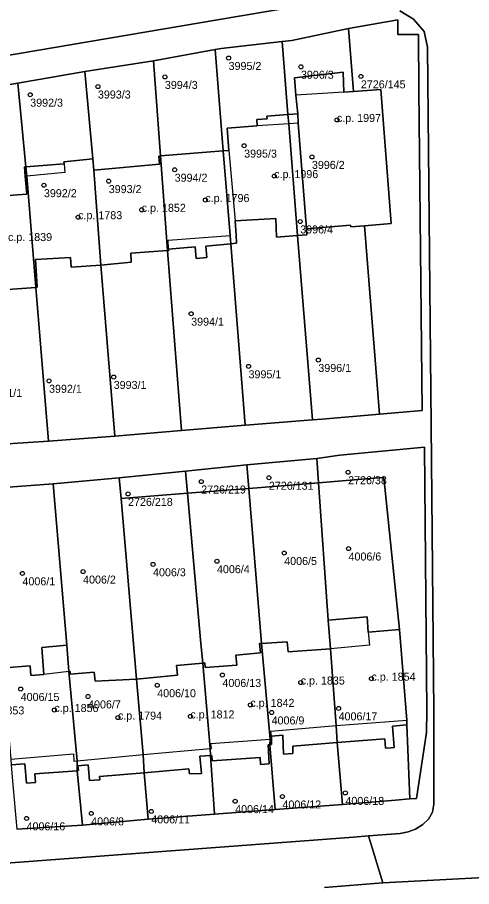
# Model space of a CAD drawing. Extents: x -878211 to -870363, y -1058464 to -1052522.
# Drawn here: x -873149.4 to -873092.7, y -1055794.2 to -1055685.7 of the extents above; entities that cross this region are included whole.
import ezdxf

# ---------------------------------------------------------------- set-up
doc = ezdxf.new("R2010")
doc.units = 0
for name, color, linetype in [('Definiční body', 7, 'Continuous'), ('Polygon budovy', 7, 'Continuous'), ('Polygon parcely', 7, 'Continuous')]:
    doc.layers.add(name, color=color, linetype=linetype)

msp = doc.modelspace()

# ---------------------------------------------------------------- linework, layer by layer
at = {"layer": 'Definiční body'}
for centre in [(-873122.99, -1055690.74994), (-873113.96, -1055691.84994), (-873106.48, -1055693.04994), (-873130.94, -1055693.11994), (-873139.3, -1055694.31994), (-873147.75, -1055695.33994), (-873109.47, -1055698.48994), (-873121.05, -1055701.69994), (-873112.59, -1055703.10994), (-873129.72, -1055704.70994), (-873117.3, -1055705.49994), (-873146.04, -1055706.63994), (-873137.95, -1055706.12994), (-873125.89, -1055708.48994), (-873133.83, -1055709.70994), (-873141.77, -1055710.62994), (-873114.05, -1055711.16994), (-873127.66, -1055722.68994), (-873111.79, -1055728.46994), (-873120.5, -1055729.25994), (-873137.33, -1055730.58994), (-873145.4, -1055731.06994), (-873108.07, -1055742.48994), (-873126.41, -1055743.64994), (-873117.96, -1055743.17994), (-873135.54, -1055745.19994), (-873116.05, -1055752.57994), (-873108.02, -1055752.01994), (-873124.44, -1055753.59994), (-873141.15, -1055754.89994), (-873132.42, -1055753.98994), (-873148.72, -1055755.11994), (-873123.76, -1055767.80994), (-873113.99, -1055768.74994), (-873105.16, -1055768.26994), (-873148.94, -1055769.55994), (-873131.9, -1055769.08994), (-873140.53, -1055770.48994), (-873144.73, -1055772.17994), (-873120.27, -1055771.53994), (-873109.26, -1055771.97994), (-873136.8, -1055773.12994), (-873127.76, -1055772.97994), (-873117.62, -1055772.48994), (-873116.27, -1055782.98994), (-873108.41, -1055782.53994), (-873122.17, -1055783.56994), (-873140.14, -1055785.09994), (-873132.64, -1055784.84994), (-873148.21, -1055785.71994)]:
    msp.add_circle(centre, 0.25, dxfattribs=at)
at = {"layer": 'Polygon budovy'}
for points in [[(-873114.6, -1055695.41), (-873114.36, -1055697.71), (-873114.3, -1055698.9), (-873113.27, -1055712.08), (-873107.76, -1055711.64), (-873107.74, -1055711.84), (-873106.04, -1055711.69), (-873102.72, -1055711.4), (-873103.97, -1055694.68), (-873107.38, -1055694.92), (-873108.59, -1055695)], [(-873123.16, -1055699.49), (-873122.94, -1055702.3), (-873122.17, -1055711.09), (-873117.1, -1055710.81), (-873117.01, -1055713.13), (-873114.37, -1055712.92), (-873113.21, -1055712.83), (-873113.27, -1055712.08), (-873114.3, -1055698.9), (-873115.48, -1055698.98), (-873119.42, -1055699.24)], [(-873131.49, -1055702.98), (-873130.63, -1055714.78), (-873130.46, -1055714.77), (-873130.47, -1055714.62), (-873130.52, -1055713.49), (-873122.81, -1055712.93), (-873123.65, -1055702.36)], [(-873139.95, -1055703.36), (-873143.55, -1055703.71), (-873143.53, -1055703.95), (-873143.44, -1055705.06), (-873148.19, -1055705.49), (-873147.06, -1055719.39), (-873146.89, -1055719.38), (-873147.1, -1055715.93), (-873142.71, -1055715.66), (-873142.64, -1055716.85), (-873138.93, -1055716.61), (-873139.83, -1055704.74)], [(-873139.83, -1055704.74), (-873138.93, -1055716.61), (-873135.13, -1055716.25), (-873135.2, -1055715.13), (-873130.63, -1055714.78), (-873131.49, -1055702.98), (-873131.69, -1055702.99), (-873131.62, -1055704)], [(-873155.71, -1055708.11), (-873154.75, -1055720.64), (-873154.58, -1055720.63), (-873154.69, -1055718.66), (-873150.64, -1055718.41), (-873150.56, -1055719.67), (-873147.06, -1055719.39), (-873148.19, -1055705.49), (-873148.36, -1055705.5), (-873148.18, -1055707.75), (-873151.04, -1055707.98), (-873151.06, -1055707.77), (-873152.56, -1055707.88)], [(-873105.41, -1055764.1), (-873110.29, -1055764.55), (-873109.56, -1055774.12), (-873100.73, -1055773.46), (-873101.67, -1055762.12), (-873105.55, -1055762.44)], [(-873125.14, -1055776.98), (-873125.19, -1055776.36), (-873117.82, -1055775.84), (-873118.89, -1055763.87), (-873119.12, -1055763.89), (-873119.01, -1055765.03), (-873122.1, -1055765.33), (-873121.98, -1055766.56), (-873125.92, -1055766.87), (-873125.97, -1055766.29), (-873126.22, -1055766.31), (-873125.28, -1055776.99)], [(-873118.89, -1055763.87), (-873117.82, -1055775.84), (-873117.83, -1055776.51), (-873117.64, -1055776.5), (-873117.65, -1055775.43), (-873117.7, -1055774.82), (-873109.56, -1055774.12), (-873110.29, -1055764.55), (-873115.57, -1055764.92), (-873115.68, -1055763.67)], [(-873151.31, -1055765.57), (-873150.16, -1055778.33), (-873142.36, -1055777.64), (-873142.29, -1055778.58), (-873141.89, -1055778.54), (-873142.91, -1055767.38), (-873146.03, -1055767.74), (-873147.66, -1055767.87), (-873147.76, -1055766.66), (-873150.95, -1055766.92), (-873151.06, -1055765.56)], [(-873129.37, -1055767.84), (-873134.49, -1055768.31), (-873133.67, -1055777.75), (-873125.28, -1055776.99), (-873126.22, -1055766.31), (-873129.48, -1055766.6)], [(-873142.91, -1055767.38), (-873141.89, -1055778.54), (-873133.67, -1055777.75), (-873134.49, -1055768.31), (-873139.66, -1055768.58), (-873139.76, -1055767.45), (-873142.77, -1055767.69), (-873142.78, -1055767.36)]]:
    msp.add_lwpolyline(points, close=True, dxfattribs=at)
at = {"layer": 'Polygon parcely'}
for points in [[(-873191.15, -1055697.24), (-873162.92, -1055692.51), (-873124.39, -1055686), (-873111.3, -1055683.77), (-873109.31, -1055683.5), (-873107.33, -1055683.47), (-873107, -1055683.51), (-873108.17, -1055677.19), (-873125.36, -1055680.09), (-873163.22, -1055686.48), (-873192.03, -1055691.42), (-873223.69, -1055696.82), (-873248.78, -1055699.54), (-873251.82, -1055699.56), (-873255.83, -1055699.4), (-873258.84, -1055698.81), (-873259.75, -1055698.26), (-873260.42, -1055696.97), (-873260.63, -1055694.89), (-873265.89, -1055694.43), (-873266.54, -1055695.84)], [(-873111.3, -1055683.77), (-873124.39, -1055686), (-873162.92, -1055692.51), (-873191.15, -1055697.24), (-873222.06, -1055702.42), (-873243.15, -1055705.2)], [(-873196.76, -1055794.69), (-873149.05, -1055791.17), (-873107.38, -1055788.06), (-873105.52, -1055787.88), (-873101.59, -1055787.6), (-873100.56, -1055787.4), (-873099.68, -1055787.06), (-873098.73, -1055786.49), (-873098.02, -1055785.8), (-873097.54, -1055784.93), (-873097.37, -1055783.94), (-873097.39, -1055772.35), (-873097.7, -1055736.59), (-873098.17, -1055689.41), (-873098.6, -1055687.45), (-873099.9, -1055685.9), (-873101.62, -1055684.87)], [(-873101.62, -1055684.87), (-873099.9, -1055685.9), (-873098.6, -1055687.45), (-873098.17, -1055689.41), (-873097.7, -1055736.59), (-873097.39, -1055772.35), (-873097.37, -1055783.94), (-873097.54, -1055784.93), (-873098.02, -1055785.8), (-873098.73, -1055786.49), (-873099.68, -1055787.06), (-873100.56, -1055787.4), (-873101.59, -1055787.6), (-873105.52, -1055787.88), (-873103.73, -1055793.78)], [(-873156.61, -1055695.08), (-873149.29, -1055693.87), (-873140.93, -1055692.42), (-873132.37, -1055691.1), (-873124.65, -1055689.7), (-873123.93, -1055689.57), (-873116.3, -1055688.7), (-873115.09, -1055688.56), (-873108.01, -1055687.08), (-873101.87, -1055685.99), (-873101.86, -1055687.8), (-873099.3, -1055687.8), (-873099.23, -1055694.68), (-873098.83, -1055734.77), (-873104.15, -1055735.23), (-873111.31, -1055735.86), (-873112.53, -1055735.95), (-873120.35, -1055736.55), (-873120.94, -1055736.6), (-873128.88, -1055737.25), (-873137.18, -1055737.98), (-873145.48, -1055738.6), (-873153.12, -1055739.11)], [(-873151.61, -1055744.44), (-873144.88, -1055743.94), (-873136.63, -1055743.18), (-873128.38, -1055742.34), (-873120.7, -1055741.55), (-873111.96, -1055740.75), (-873109.11, -1055740.37), (-873098.54, -1055739.34), (-873098.24, -1055772.32), (-873098.27, -1055775), (-873099.53, -1055783.21), (-873100.36, -1055783.28), (-873102.16, -1055783.43), (-873108.76, -1055783.97), (-873117.18, -1055784.61), (-873124.74, -1055785.19), (-873133.02, -1055785.81), (-873141.24, -1055786.54), (-873149.41, -1055787.07)], [(-873111.01, -1055794.33), (-873103.73, -1055793.78), (-873105.52, -1055787.88), (-873107.38, -1055788.06), (-873149.05, -1055791.17), (-873196.76, -1055794.69)], [(-873081.27, -1055795.85), (-873081.59, -1055792.58), (-873103.73, -1055793.78), (-873111.01, -1055794.33)], [(-873103.73, -1055793.78), (-873081.59, -1055792.58), (-873081.27, -1055795.85)]]:
    msp.add_lwpolyline(points, dxfattribs=at)
for points in [[(-873102.72, -1055711.4), (-873106.04, -1055711.69), (-873104.15, -1055735.23), (-873098.83, -1055734.77), (-873099.23, -1055694.68), (-873099.3, -1055687.8), (-873101.86, -1055687.8), (-873101.87, -1055685.99), (-873108.01, -1055687.08), (-873107.38, -1055694.92), (-873103.97, -1055694.68)], [(-873114.36, -1055697.71), (-873114.6, -1055695.41), (-873114.76, -1055693.22), (-873108.71, -1055692.53), (-873108.59, -1055695), (-873107.38, -1055694.92), (-873108.01, -1055687.08), (-873115.09, -1055688.56), (-873116.3, -1055688.7), (-873115.58, -1055697.81)], [(-873119.46, -1055698.44), (-873118.17, -1055698.33), (-873118.2, -1055698.01), (-873115.58, -1055697.81), (-873116.3, -1055688.7), (-873123.93, -1055689.57), (-873124.65, -1055689.7), (-873123.65, -1055702.36), (-873122.94, -1055702.3), (-873123.16, -1055699.49), (-873119.42, -1055699.24)], [(-873123.65, -1055702.36), (-873124.65, -1055689.7), (-873132.37, -1055691.1), (-873131.49, -1055702.98)], [(-873132.37, -1055691.1), (-873140.93, -1055692.42), (-873139.95, -1055703.36), (-873139.83, -1055704.74), (-873131.62, -1055704), (-873131.69, -1055702.99), (-873131.49, -1055702.98)], [(-873139.95, -1055703.36), (-873140.93, -1055692.42), (-873149.29, -1055693.87), (-873148.3, -1055704.35), (-873143.53, -1055703.95), (-873143.55, -1055703.71)], [(-873108.59, -1055695), (-873108.71, -1055692.53), (-873114.76, -1055693.22), (-873114.6, -1055695.41), (-873114.36, -1055697.71), (-873114.3, -1055698.9), (-873113.27, -1055712.08), (-873107.76, -1055711.64), (-873107.74, -1055711.84), (-873106.04, -1055711.69), (-873102.72, -1055711.4), (-873103.97, -1055694.68), (-873107.38, -1055694.92)], [(-873149.29, -1055693.87), (-873156.61, -1055695.08), (-873155.71, -1055708.11), (-873152.56, -1055707.88), (-873151.06, -1055707.77), (-873151.04, -1055707.98), (-873148.18, -1055707.75), (-873148.36, -1055705.5), (-873148.45, -1055704.36), (-873148.3, -1055704.35)], [(-873115.48, -1055698.98), (-873115.58, -1055697.81), (-873118.2, -1055698.01), (-873118.17, -1055698.33), (-873119.46, -1055698.44), (-873119.42, -1055699.24), (-873123.16, -1055699.49), (-873122.94, -1055702.3), (-873123.65, -1055702.36), (-873122.81, -1055712.93), (-873122.73, -1055713.95), (-873122, -1055713.88), (-873122.06, -1055712.88), (-873122.17, -1055711.09), (-873117.1, -1055710.81), (-873117.01, -1055713.13), (-873114.37, -1055712.92)], [(-873115.58, -1055697.81), (-873115.48, -1055698.98), (-873114.37, -1055712.92), (-873113.21, -1055712.83), (-873113.27, -1055712.08), (-873114.3, -1055698.9), (-873114.36, -1055697.71)], [(-873123.65, -1055702.36), (-873131.49, -1055702.98), (-873130.63, -1055714.78), (-873130.46, -1055714.77), (-873130.47, -1055714.62), (-873127.15, -1055714.34), (-873127.05, -1055715.79), (-873125.71, -1055715.66), (-873125.83, -1055714.23), (-873122.73, -1055713.95), (-873122.81, -1055712.93)], [(-873138.93, -1055716.61), (-873139.83, -1055704.74), (-873139.95, -1055703.36), (-873143.55, -1055703.71), (-873143.53, -1055703.95), (-873148.3, -1055704.35), (-873148.19, -1055705.49), (-873147.06, -1055719.39), (-873146.89, -1055719.38), (-873147.1, -1055715.93), (-873142.71, -1055715.66), (-873142.64, -1055716.85)], [(-873131.62, -1055704), (-873139.83, -1055704.74), (-873138.93, -1055716.61), (-873135.13, -1055716.25), (-873135.2, -1055715.13), (-873130.63, -1055714.78), (-873131.49, -1055702.98), (-873131.69, -1055702.99)], [(-873148.18, -1055707.75), (-873151.04, -1055707.98), (-873151.06, -1055707.77), (-873152.56, -1055707.88), (-873155.71, -1055708.11), (-873154.75, -1055720.64), (-873154.58, -1055720.63), (-873154.69, -1055718.66), (-873150.64, -1055718.41), (-873150.56, -1055719.67), (-873147.06, -1055719.39), (-873148.19, -1055705.49), (-873148.3, -1055704.35), (-873148.45, -1055704.36), (-873148.36, -1055705.5)], [(-873117.1, -1055710.81), (-873122.17, -1055711.09), (-873122.06, -1055712.88), (-873122, -1055713.88), (-873122.73, -1055713.95), (-873120.94, -1055736.6), (-873120.35, -1055736.55), (-873112.53, -1055735.95), (-873114.37, -1055712.92), (-873117.01, -1055713.13)], [(-873113.27, -1055712.08), (-873113.21, -1055712.83), (-873114.37, -1055712.92), (-873112.53, -1055735.95), (-873111.31, -1055735.86), (-873104.15, -1055735.23), (-873106.04, -1055711.69), (-873107.74, -1055711.84), (-873107.76, -1055711.64)], [(-873127.05, -1055715.79), (-873127.15, -1055714.34), (-873130.47, -1055714.62), (-873130.46, -1055714.77), (-873130.63, -1055714.78), (-873128.88, -1055737.25), (-873120.94, -1055736.6), (-873122.73, -1055713.95), (-873125.83, -1055714.23), (-873125.71, -1055715.66)], [(-873135.13, -1055716.25), (-873138.93, -1055716.61), (-873137.18, -1055737.98), (-873128.88, -1055737.25), (-873130.63, -1055714.78), (-873135.2, -1055715.13)], [(-873138.93, -1055716.61), (-873142.64, -1055716.85), (-873142.71, -1055715.66), (-873147.1, -1055715.93), (-873146.89, -1055719.38), (-873147.06, -1055719.39), (-873145.48, -1055738.6), (-873137.18, -1055737.98)], [(-873150.64, -1055718.41), (-873154.69, -1055718.66), (-873154.58, -1055720.63), (-873154.75, -1055720.64), (-873153.12, -1055739.11), (-873145.48, -1055738.6), (-873147.06, -1055719.39), (-873150.56, -1055719.67)], [(-873111.75, -1055743.79), (-873105.35, -1055743.28), (-873103.6, -1055743.14), (-873101.67, -1055762.12), (-873100.73, -1055773.46), (-873100.73, -1055774.04), (-873100.36, -1055783.28), (-873099.53, -1055783.21), (-873098.27, -1055775), (-873098.24, -1055772.32), (-873098.54, -1055739.34), (-873109.11, -1055740.37), (-873111.96, -1055740.75)], [(-873120.7, -1055741.55), (-873128.38, -1055742.34), (-873128.13, -1055745.11), (-873120.46, -1055744.5)], [(-873120.7, -1055741.55), (-873120.46, -1055744.5), (-873111.75, -1055743.79), (-873111.96, -1055740.75)], [(-873128.38, -1055742.34), (-873136.63, -1055743.18), (-873136.41, -1055745.76), (-873128.13, -1055745.11)], [(-873142.78, -1055767.36), (-873142.77, -1055767.69), (-873139.76, -1055767.45), (-873139.66, -1055768.58), (-873134.49, -1055768.31), (-873136.41, -1055745.76), (-873136.63, -1055743.18), (-873144.88, -1055743.94), (-873143.19, -1055764.1), (-873142.91, -1055767.38)], [(-873115.57, -1055764.92), (-873110.29, -1055764.55), (-873110.55, -1055760.94), (-873111.75, -1055743.79), (-873120.46, -1055744.5), (-873118.89, -1055763.87), (-873115.68, -1055763.67)], [(-873105.55, -1055762.44), (-873101.67, -1055762.12), (-873103.6, -1055743.14), (-873105.35, -1055743.28), (-873111.75, -1055743.79), (-873110.55, -1055760.94), (-873105.68, -1055760.53)], [(-873147.66, -1055767.87), (-873146.03, -1055767.74), (-873146.3, -1055764.39), (-873143.19, -1055764.1), (-873144.88, -1055743.94), (-873151.61, -1055744.44), (-873151.34, -1055747.16), (-873152.89, -1055747.26), (-873151.31, -1055765.57), (-873151.06, -1055765.56), (-873150.95, -1055766.92), (-873147.76, -1055766.66)], [(-873118.89, -1055763.87), (-873120.46, -1055744.5), (-873128.13, -1055745.11), (-873126.44, -1055763.87), (-873126.22, -1055766.31), (-873125.97, -1055766.29), (-873125.92, -1055766.87), (-873121.98, -1055766.56), (-873122.1, -1055765.33), (-873119.01, -1055765.03), (-873119.12, -1055763.89)], [(-873136.41, -1055745.76), (-873134.49, -1055768.31), (-873129.37, -1055767.84), (-873129.48, -1055766.6), (-873126.22, -1055766.31), (-873126.44, -1055763.87), (-873128.13, -1055745.11)], [(-873103.4, -1055776.95), (-873102.68, -1055776.9), (-873102.33, -1055776.87), (-873102.52, -1055774.2), (-873100.73, -1055774.04), (-873100.73, -1055773.46), (-873101.67, -1055762.12), (-873105.55, -1055762.44), (-873105.68, -1055760.53), (-873110.55, -1055760.94), (-873110.29, -1055764.55), (-873109.56, -1055774.12), (-873109.44, -1055776.23), (-873103.47, -1055775.76)], [(-873147.09, -1055781.22), (-873147.17, -1055780.17), (-873141.89, -1055779.76), (-873141.89, -1055778.54), (-873142.91, -1055767.38), (-873143.19, -1055764.1), (-873146.3, -1055764.39), (-873146.03, -1055767.74), (-873147.66, -1055767.87), (-873147.76, -1055766.66), (-873150.95, -1055766.92), (-873151.06, -1055765.56), (-873151.31, -1055765.57), (-873150.16, -1055778.33), (-873150.11, -1055779.03), (-873148.42, -1055778.91), (-873148.2, -1055781.3)], [(-873118.07, -1055776.53), (-873117.83, -1055776.51), (-873117.82, -1055775.84), (-873118.89, -1055763.87), (-873119.12, -1055763.89), (-873119.01, -1055765.03), (-873122.1, -1055765.33), (-873121.98, -1055766.56), (-873125.92, -1055766.87), (-873125.97, -1055766.29), (-873126.22, -1055766.31), (-873125.28, -1055776.99), (-873125.23, -1055777.85), (-873125.07, -1055777.84), (-873125.02, -1055778.52), (-873119.07, -1055778.1), (-873118.99, -1055779), (-873117.92, -1055778.92)], [(-873116.22, -1055775.31), (-873116.13, -1055777.69), (-873114.96, -1055777.63), (-873114.97, -1055776.71), (-873109.44, -1055776.23), (-873109.56, -1055774.12), (-873110.29, -1055764.55), (-873115.57, -1055764.92), (-873115.68, -1055763.67), (-873118.89, -1055763.87), (-873117.82, -1055775.84), (-873117.83, -1055776.51), (-873117.64, -1055776.5), (-873117.65, -1055775.43)], [(-873126.39, -1055780.09), (-873126.58, -1055777.95), (-873125.23, -1055777.85), (-873125.28, -1055776.99), (-873126.22, -1055766.31), (-873129.48, -1055766.6), (-873129.37, -1055767.84), (-873134.49, -1055768.31), (-873133.67, -1055777.75), (-873133.52, -1055780.04), (-873127.95, -1055779.52), (-873127.88, -1055780.14)], [(-873142.91, -1055767.38), (-873141.89, -1055778.54), (-873141.89, -1055779.76), (-873141.72, -1055779.72), (-873141.79, -1055779.13), (-873140.51, -1055779.03), (-873140.35, -1055780.99), (-873139.07, -1055780.91), (-873139.11, -1055780.49), (-873133.52, -1055780.04), (-873133.67, -1055777.75), (-873134.49, -1055768.31), (-873139.66, -1055768.58), (-873139.76, -1055767.45), (-873142.77, -1055767.69), (-873142.78, -1055767.36)], [(-873108.76, -1055783.97), (-873102.16, -1055783.43), (-873100.36, -1055783.28), (-873100.73, -1055774.04), (-873102.52, -1055774.2), (-873102.33, -1055776.87), (-873102.68, -1055776.9), (-873103.4, -1055776.95), (-873103.47, -1055775.76), (-873109.44, -1055776.23)], [(-873108.76, -1055783.97), (-873109.44, -1055776.23), (-873114.97, -1055776.71), (-873114.96, -1055777.63), (-873116.13, -1055777.69), (-873116.22, -1055775.31), (-873117.65, -1055775.43), (-873117.64, -1055776.5), (-873117.83, -1055776.51), (-873117.18, -1055784.61)], [(-873124.74, -1055785.19), (-873117.18, -1055784.61), (-873117.83, -1055776.51), (-873118.07, -1055776.53), (-873117.92, -1055778.92), (-873118.99, -1055779), (-873119.07, -1055778.1), (-873125.02, -1055778.52), (-873125.07, -1055777.84), (-873125.23, -1055777.85)], [(-873124.74, -1055785.19), (-873125.23, -1055777.85), (-873126.58, -1055777.95), (-873126.39, -1055780.09), (-873127.88, -1055780.14), (-873127.95, -1055779.52), (-873133.52, -1055780.04), (-873133.02, -1055785.81)], [(-873149.41, -1055787.07), (-873141.24, -1055786.54), (-873141.89, -1055779.76), (-873147.17, -1055780.17), (-873147.09, -1055781.22), (-873148.2, -1055781.3), (-873148.42, -1055778.91), (-873150.11, -1055779.03), (-873149.97, -1055781.05)], [(-873141.24, -1055786.54), (-873133.02, -1055785.81), (-873133.52, -1055780.04), (-873139.11, -1055780.49), (-873139.07, -1055780.91), (-873140.35, -1055780.99), (-873140.51, -1055779.03), (-873141.79, -1055779.13), (-873141.72, -1055779.72), (-873141.89, -1055779.76)]]:
    msp.add_lwpolyline(points, close=True, dxfattribs=at)

# ---------------------------------------------------------------- texts
at = {"layer": 'Definiční body'}
for s, p in [('3995/2', (-873122.99, -1055692.239)), ('3996/3', (-873113.96, -1055693.339)), ('3994/3', (-873130.94, -1055694.609)), ('2726/145', (-873106.48, -1055694.539)), ('3993/3', (-873139.3, -1055695.809)), ('3992/3', (-873147.75, -1055696.829)), ('c.p. 1997', (-873109.47, -1055698.74)), ('3995/3', (-873121.05, -1055703.189)), ('3996/2', (-873112.59, -1055704.599)), ('c.p. 1996', (-873117.3, -1055705.75)), ('3994/2', (-873129.72, -1055706.199)), ('3993/2', (-873137.95, -1055707.619)), ('3992/2', (-873146.04, -1055708.129)), ('c.p. 1796', (-873125.89, -1055708.74)), ('c.p. 1852', (-873133.83, -1055709.96)), ('c.p. 1783', (-873141.77, -1055710.879)), ('3996/4', (-873114.05, -1055712.659)), ('c.p. 1839', (-873150.52, -1055713.61)), ('3994/1', (-873127.66, -1055724.179)), ('3995/1', (-873120.5, -1055730.749)), ('3996/1', (-873111.79, -1055729.959)), ('3992/1', (-873145.4, -1055732.559)), ('3993/1', (-873137.33, -1055732.079)), ('3991/1', (-873152.85, -1055733.089)), ('2726/131', (-873117.96, -1055744.669)), ('2726/38', (-873108.07, -1055743.979)), ('2726/219', (-873126.41, -1055745.139)), ('2726/218', (-873135.54, -1055746.689)), ('4006/6', (-873108.02, -1055753.509)), ('4006/5', (-873116.05, -1055754.069)), ('4006/3', (-873132.42, -1055755.479)), ('4006/4', (-873124.44, -1055755.089)), ('4006/1', (-873148.72, -1055756.609)), ('4006/2', (-873141.15, -1055756.389)), ('c.p. 1854', (-873105.16, -1055768.52)), ('4006/13', (-873123.76, -1055769.299)), ('c.p. 1835', (-873113.99, -1055769)), ('4006/10', (-873131.9, -1055770.579)), ('4006/15', (-873148.94, -1055771.049)), ('4006/7', (-873140.53, -1055771.979)), ('c.p. 1842', (-873120.27, -1055771.79)), ('c.p. 1853', (-873153.99, -1055772.73)), ('c.p. 1856', (-873144.73, -1055772.429)), ('c.p. 1794', (-873136.8, -1055773.379)), ('c.p. 1812', (-873127.76, -1055773.23)), ('4006/9', (-873117.62, -1055773.979)), ('4006/17', (-873109.26, -1055773.469)), ('4006/12', (-873116.27, -1055784.479)), ('4006/18', (-873108.41, -1055784.029)), ('4006/14', (-873122.17, -1055785.059)), ('4006/16', (-873148.21, -1055787.209)), ('4006/8', (-873140.14, -1055786.589)), ('4006/11', (-873132.64, -1055786.339))]:
    msp.add_text(s, height=0.999996, dxfattribs=at).set_placement(p)

doc.saveas('drawing.dxf')
